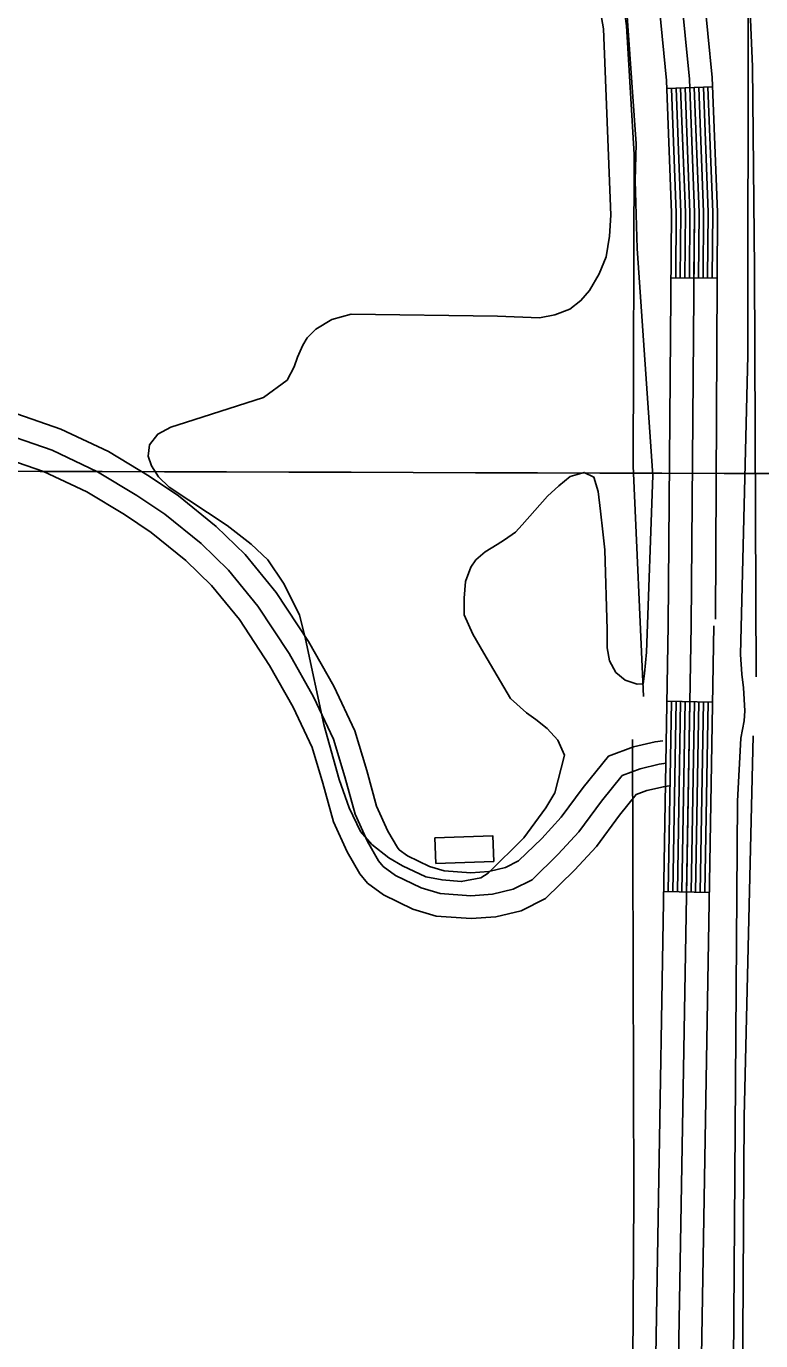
# Model space of a CAD drawing. Extents: x 3161615 to 3199515, y 867541 to 892976.
# Drawn here: x 3177118 to 3177600, y 884528 to 885391 of the extents above; entities that cross this region are included whole.
import ezdxf

# ---------------------------------------------------------------- set-up
doc = ezdxf.new("R2010")
doc.units = 0
for name, color, linetype in [('V-BLDG-OTLN', 7, 'Continuous'), ('V-GRID-MAJR', 7, 'Continuous'), ('V-LEVE-TOET', 7, 'Continuous'), ('V-ROAD-CNTR', 7, 'Continuous'), ('V-SITE-VEGE', 7, 'Continuous'), ('V-TOPO-SHOR', 7, 'Continuous')]:
    doc.layers.add(name, color=color, linetype=linetype)

msp = doc.modelspace()

# ---------------------------------------------------------------- linework, layer by layer
at = {"layer": 'V-BLDG-OTLN'}
msp.add_lwpolyline([(3177424.848000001, 884842.4559999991), (3177386.747000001, 884841.059999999), (3177386.130000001, 884857.819999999), (3177424.231000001, 884859.216999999)], close=True, dxfattribs=at)
at = {"layer": 'V-GRID-MAJR'}
msp.add_spline([(3165858.044, 885132.7980000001), (3171084.176, 885116.4550000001), (3176310.311, 885100.872), (3181536.449, 885086.049), (3186762.588, 885071.987), (3191988.73, 885058.685), (3197214.873, 885046.142), (3197214.874, 885046.142)], degree=3, dxfattribs=at)
at = {"layer": 'V-LEVE-TOET'}
msp.add_lwpolyline([(3177582.030000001, 884512.873999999), (3177584.856000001, 884881.969999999), (3177587.0190000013, 884923.439999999), (3177589.226000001, 884934.687999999), (3177589.566000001, 884941.3649999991), (3177588.606000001, 884956.474999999), (3177587.539000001, 884965.491999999), (3177586.816000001, 884978.3759999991), (3177591.549000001, 885174.584999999), (3177591.657000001, 885406.9809999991), (3177588.633000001, 885469.1749999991), (3177589.192000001, 885486.5129999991), (3177584.811000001, 885517.7799999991), (3177583.273000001, 885527.7359999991), (3177509.557000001, 885778.0569999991), (3177411.642000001, 886150.511999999), (3177320.185000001, 886512.7889999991)], dxfattribs=at)
at = {"layer": 'V-ROAD-CNTR'}
for p, q in [((3177568.3828264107, 885351.0712702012), (3177538.404886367, 885349.9272724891)), ((3177571.1648208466, 885225.4375214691), (3177541.1658808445, 885225.6845209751)), ((3177568.429826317, 884947.0870781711), (3177538.4338863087, 884947.6000771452)), ((3177566.290830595, 884822.1053281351), (3177536.2948905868, 884822.6183271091))]:
    msp.add_line(p, q, dxfattribs=at)
for points in [[(3176890.185182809, 888152.740666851), (3176914.4391343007, 888058.2938557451), (3177029.4179043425, 887607.9167565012), (3177203.249556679, 886926.216119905), (3177346.281270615, 886350.1412720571), (3177450.763061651, 885941.246089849), (3177487.063989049, 885798.7303748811), (3177524.5179141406, 885641.710688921), (3177545.8018715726, 885537.2528978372), (3177559.6938437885, 885444.1710840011), (3177568.1508268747, 885357.1512580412), (3177571.5218201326, 885268.8254346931), (3177570.415822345, 885001.5259692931)], [(3177188.7025857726, 886922.5551272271), (3177331.7352997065, 886346.4772793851), (3177436.229090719, 885937.5380972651), (3177472.500018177, 885795.1383820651), (3177509.8699434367, 885638.4726953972), (3177531.024901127, 885534.646903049), (3177544.801873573, 885442.3370876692), (3177553.178856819, 885356.139260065), (3177556.5198501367, 885268.601435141), (3177554.287854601, 884997.3359776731)], [(3177174.155614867, 886918.8941345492), (3177317.189328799, 886342.8132867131), (3177421.695119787, 885933.8301046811), (3177457.936047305, 885791.5463892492), (3177495.221972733, 885635.234701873), (3177516.247930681, 885532.0409082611), (3177529.909903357, 885440.5030913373), (3177538.2068867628, 885355.127262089), (3177541.517880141, 885268.3774355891), (3177539.2888845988, 884997.458977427)], [(3177550.3958623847, 885350.3852715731), (3177553.5198561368, 885268.5564352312), (3177553.1658568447, 885225.585521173)], [(3177553.3938563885, 885350.4992713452), (3177556.5198501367, 885268.601435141), (3177556.1658508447, 885225.5605212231)], [(3177556.391850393, 885350.6132711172), (3177559.5198441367, 885268.6464350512), (3177559.1658448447, 885225.5355212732)], [(3177559.3898443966, 885350.7282708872), (3177562.520838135, 885268.691434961), (3177562.165838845, 885225.511521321)], [(3177562.3868384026, 885350.8422706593), (3177565.520832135, 885268.7364348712), (3177565.165832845, 885225.4865213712)], [(3177565.384832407, 885350.9572704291), (3177568.5218261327, 885268.7814347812), (3177568.165826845, 885225.4615214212)], [(3177541.4028803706, 885350.0412722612), (3177544.5178741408, 885268.4214355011), (3177544.1658748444, 885225.6595210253)], [(3177544.400874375, 885350.1562720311), (3177547.518868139, 885268.466435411), (3177547.165868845, 885225.6345210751)], [(3177547.3978683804, 885350.2702718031), (3177550.518862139, 885268.5114353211), (3177550.1658628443, 885225.6095211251)], [(3177535.840891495, 884921.7061289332), (3177530.6299019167, 884920.9801303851), (3177516.4369303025, 884917.674136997), (3177499.992963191, 884911.5121493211), (3177483.481996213, 884891.038190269), (3177469.0980249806, 884871.445229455), (3177456.247050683, 884857.5542572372), (3177441.0790810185, 884842.7522868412), (3177432.377098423, 884838.3932955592), (3177421.590119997, 884835.8803005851), (3177409.6921437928, 884834.971302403), (3177392.225178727, 884836.1543000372), (3177382.541198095, 884839.0472942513), (3177368.014227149, 884846.152280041), (3177362.5832380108, 884850.138272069), (3177361.481240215, 884851.4672694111), (3177355.137252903, 884862.3602476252), (3177347.8552674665, 884878.6242150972), (3177341.327280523, 884902.083168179), (3177333.5272961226, 884928.096116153), (3177319.683323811, 884957.5040573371), (3177303.160356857, 884986.7689988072), (3177281.932399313, 885018.9869343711), (3177261.5684400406, 885043.9308844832), (3177242.5934779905, 885062.3998475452), (3177217.691527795, 885082.5718072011), (3177198.4925661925, 885095.4537814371), (3177171.7926195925, 885111.5987491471), (3177140.5486820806, 885126.3377196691), (3177097.0827690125, 885141.3356896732)], [(3177537.9098873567, 884906.8491586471), (3177533.3718964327, 884906.2171599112), (3177520.788921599, 884903.2861657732), (3177509.095944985, 884898.9041745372), (3177495.371972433, 884881.8872085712), (3177480.686001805, 884861.883248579), (3177466.998029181, 884847.0862781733), (3177449.8840634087, 884830.3863115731), (3177437.5090881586, 884824.1873239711), (3177423.877115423, 884821.011330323), (3177409.7571436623, 884819.9323324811), (3177389.5381841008, 884821.3023297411), (3177377.0622090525, 884825.0293222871), (3177360.2192427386, 884833.2663058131), (3177352.217258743, 884839.140294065), (3177349.1432648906, 884842.8462866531), (3177341.7732796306, 884855.501261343), (3177333.7052957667, 884873.5202253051), (3177326.916309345, 884897.9181765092), (3177319.480324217, 884922.718126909), (3177306.348350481, 884950.6130711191), (3177290.351382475, 884978.9460144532), (3177269.8284235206, 885010.0939521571), (3177250.491462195, 885033.7799047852), (3177232.620497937, 885051.173869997), (3177208.7735456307, 885070.4918313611), (3177190.428582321, 885082.8008067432), (3177164.693633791, 885098.362775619), (3177134.8856934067, 885112.4237474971), (3177092.809777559, 885126.9427184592)], [(3177539.978883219, 884891.9921883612), (3177536.1138909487, 884891.4541894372), (3177525.1409128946, 884888.8981945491), (3177518.198926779, 884886.2961997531), (3177507.261948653, 884872.7362268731), (3177492.2739786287, 884852.3212677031), (3177477.749007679, 884836.618299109), (3177458.689045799, 884818.0203363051), (3177442.6410778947, 884809.9813523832), (3177426.164110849, 884806.1423600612), (3177409.822143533, 884804.8933625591), (3177386.8511894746, 884806.4503594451), (3177371.5832200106, 884811.0113503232), (3177352.424258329, 884820.3803315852), (3177341.851279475, 884828.1423160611), (3177336.805289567, 884834.2253038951), (3177328.409306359, 884848.6422750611), (3177319.555324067, 884868.4162355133), (3177312.505338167, 884893.753184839), (3177305.4333523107, 884917.340137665), (3177293.0133771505, 884943.7220849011), (3177277.5424080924, 884971.1230300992), (3177257.7244477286, 885001.2009699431), (3177239.4144843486, 885023.628925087), (3177222.6475178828, 885039.9478924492), (3177199.855563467, 885058.4118555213), (3177182.364598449, 885070.1478320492), (3177157.5946479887, 885085.1268020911), (3177129.222704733, 885098.5097753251), (3177088.5367861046, 885112.549747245)], [(3177539.289884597, 884997.5929771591), (3177529.743903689, 884439.8900925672), (3177526.485910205, 883774.625423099), (3177526.671909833, 883705.0055623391), (3177526.4289103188, 883649.9536724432), (3177525.577912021, 883612.6407470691), (3177523.3429164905, 883570.4268314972), (3177522.0479190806, 883530.6929109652), (3177520.669921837, 883501.522969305), (3177514.409934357, 883464.1360440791), (3177445.498072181, 883027.9299164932)], [(3177554.287854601, 884997.3359776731), (3177544.7428736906, 884439.7250928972), (3177541.485880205, 883774.6084231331), (3177541.6718798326, 883704.992562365), (3177541.4278803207, 883649.7496728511), (3177540.568882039, 883612.0727482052), (3177538.3298865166, 883569.7858327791), (3177537.035889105, 883530.0949121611), (3177535.610891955, 883499.924972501), (3177529.214904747, 883461.7270488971), (3177460.3140425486, 883025.588921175)], [(3177569.2858246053, 884997.078978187), (3177559.741843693, 884439.5600932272), (3177556.4858502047, 883774.591423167), (3177556.6718498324, 883704.9795623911), (3177556.4268503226, 883649.5456732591), (3177555.5598520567, 883611.504749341), (3177553.3168565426, 883569.1448340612), (3177552.023859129, 883529.496913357), (3177550.551862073, 883498.3269756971), (3177544.019875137, 883459.318053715), (3177475.1300129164, 883023.2479258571)], [(3177541.4338803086, 884947.5480772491), (3177539.2948845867, 884822.5663272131)], [(3177544.4328743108, 884947.4970773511), (3177542.293878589, 884822.5153273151)], [(3177547.432868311, 884947.4460774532), (3177545.293872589, 884822.4643274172)], [(3177550.431862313, 884947.3940775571), (3177548.2928665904, 884822.4123275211)], [(3177553.431856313, 884947.3430776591), (3177551.292860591, 884822.3613276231)], [(3177556.4318503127, 884947.2920777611), (3177554.292854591, 884822.3103277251)], [(3177559.430844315, 884947.2400778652), (3177557.291848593, 884822.2583278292)], [(3177562.4308383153, 884947.1890779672), (3177560.291842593, 884822.2073279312)], [(3177565.429832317, 884947.1380780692), (3177563.2908365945, 884822.1563280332)]]:
    msp.add_lwpolyline(points, dxfattribs=at)
at = {"layer": 'V-SITE-VEGE'}
msp.add_lwpolyline([(3177509.885000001, 885431.694999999), (3177518.255000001, 885313.704999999), (3177517.6240000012, 885289.4689999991), (3177518.865000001, 885244.846999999), (3177529.1240000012, 885095.7729999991), (3177524.956000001, 884979.9389999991), (3177523.641000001, 884965.729999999), (3177522.816000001, 884958.876999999), (3177522.314000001, 884959.042999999), (3177518.972000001, 884958.8709999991), (3177511.112000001, 884961.530999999), (3177504.921000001, 884966.535999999), (3177500.730000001, 884974.052999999), (3177499.213000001, 884982.7399999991), (3177499.194000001, 884994.6059999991), (3177497.609000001, 885047.0859999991), (3177496.253000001, 885058.7849999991), (3177494.896000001, 885072.4879999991), (3177493.372000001, 885085.354999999), (3177490.515000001, 885094.7109999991), (3177484.160000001, 885097.876999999), (3177474.971000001, 885095.187999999), (3177467.458000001, 885089.1579999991), (3177460.114000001, 885082.295999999), (3177443.431000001, 885063.381999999), (3177438.926000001, 885058.6959999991), (3177431.745000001, 885053.5029999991), (3177426.904000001, 885050.4859999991), (3177419.052000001, 885045.7919999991), (3177412.879000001, 885040.4369999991), (3177409.711000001, 885035.7529999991), (3177406.2150000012, 885026.2189999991), (3177405.230000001, 885015.1869999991), (3177405.414000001, 885004.3239999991), (3177410.948000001, 884991.6309999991), (3177418.157000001, 884979.104999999), (3177435.751000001, 884949.383999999), (3177446.297000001, 884940.0369999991), (3177452.320000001, 884935.7019999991), (3177459.850000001, 884929.694999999), (3177466.883000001, 884922.018999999), (3177471.075000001, 884912.1639999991), (3177464.929000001, 884887.417999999), (3177458.929000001, 884877.5469999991), (3177444.416000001, 884857.969999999), (3177421.051000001, 884834.7009999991), (3177416.211000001, 884831.685999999), (3177403.346000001, 884829.158999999), (3177390.808000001, 884830.307999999), (3177380.1070000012, 884832.297999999), (3177364.723000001, 884839.6279999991), (3177355.853000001, 884844.7949999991), (3177344.642000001, 884853.635999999), (3177337.273000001, 884862.1499999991), (3177329.728000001, 884877.513999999), (3177323.349000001, 884896.224999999), (3177313.265000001, 884932.309999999), (3177301.145000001, 884988.449999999), (3177297.108000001, 885004.3219999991), (3177286.712000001, 885025.1989999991), (3177276.493000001, 885040.560999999), (3177265.446000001, 885050.7399999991), (3177249.717000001, 885062.9149999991), (3177211.569000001, 885088.0959999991), (3177204.706000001, 885094.935999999), (3177200.014000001, 885102.283999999), (3177197.833000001, 885108.6329999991), (3177198.656000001, 885115.986999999), (3177204.1610000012, 885123.015999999), (3177212.679000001, 885127.5419999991), (3177222.368000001, 885130.7329999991), (3177273.654000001, 885147.0249999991), (3177289.014000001, 885158.4139999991), (3177293.680000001, 885167.1109999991), (3177295.842000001, 885173.631999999), (3177299.3400000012, 885181.3289999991), (3177302.175000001, 885186.3459999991), (3177308.016000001, 885191.871999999), (3177318.5360000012, 885198.236999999), (3177331.234000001, 885201.7679999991), (3177427.172000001, 885200.579999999), (3177454.753000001, 885199.285999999), (3177464.778000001, 885201.3089999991), (3177474.633000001, 885205.1649999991), (3177481.979000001, 885210.692999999), (3177487.652000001, 885217.3879999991), (3177493.986000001, 885228.260999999), (3177498.4820000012, 885239.464999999), (3177500.800000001, 885253.008999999), (3177501.615000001, 885266.7139999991), (3177496.747000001, 885389.052999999), (3177487.639000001, 885441.182999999)], dxfattribs=at)
at = {"layer": 'V-TOPO-SHOR'}
for points in [[(3177597.0134728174, 884963.6872919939), (3177595.9917997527, 885231.4620857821), (3177594.5977069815, 885364.4710946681), (3177591.2886206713, 885441.9931780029), (3177584.3929588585, 885496.6236225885), (3177570.5042706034, 885570.6516268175), (3177514.652555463, 885759.3033446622), (3177389.1870109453, 886256.4375350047), (3177249.8668557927, 886839.9312393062), (3177096.40973258, 887407.6090912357), (3176953.512738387, 887971.734445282), (3176908.23088873, 888160.3569537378)], [(3177126.931480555, 886977.6802667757), (3177184.428002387, 886746.7442187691), (3177323.830917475, 886193.1984666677), (3177447.6175776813, 885726.0170967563), (3177487.7021227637, 885569.1187894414), (3177511.8734508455, 885391.1245652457), (3177516.9247084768, 885306.551036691), (3177516.359993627, 885102.2003040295), (3177522.98790271, 884950.679425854)], [(3177241.537000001, 881675.733999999), (3177367.7975010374, 882341.212405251), (3177460.7855796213, 882841.2662233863), (3177532.312623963, 883225.1099399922), (3177553.8028675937, 883351.8899070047), (3177571.726008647, 883462.8248122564), (3177580.870137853, 883584.3539241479), (3177586.4179550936, 883679.4681087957), (3177585.440096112, 883963.0977008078), (3177585.9171827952, 884135.7388370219), (3177589.1685058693, 884674.7971083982), (3177595.1447274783, 884924.9359867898)], [(3177515.863434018, 884922.5125908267), (3177516.7974789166, 884623.0282005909), (3177513.5072099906, 884069.8767752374), (3177501.71055018, 883625.9716343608), (3177492.5372115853, 883493.8726569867), (3177463.8007934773, 883294.8847487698), (3177404.8048563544, 882983.2343686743), (3177302.8673778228, 882432.1172085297), (3177272.47641656, 882271.8903419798)]]:
    msp.add_lwpolyline(points, dxfattribs=at)

doc.saveas('drawing.dxf')
